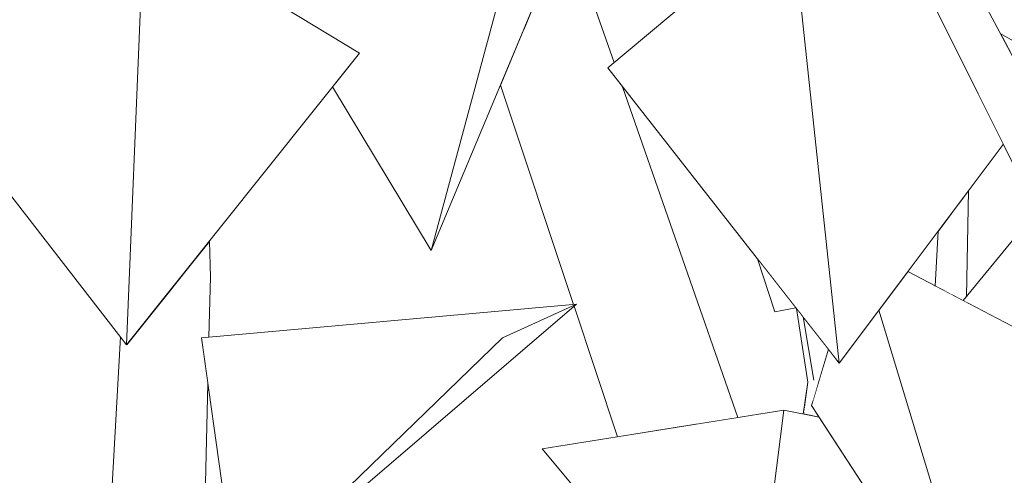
# Model space of a CAD drawing. Extents: x -289599 to -184549, y 66678 to 295474.
# Tile 312 of 656: x -263885 to -263785, y 72120 to 72167. Entities that reach past the tile are written whole.
import ezdxf

# ---------------------------------------------------------------- set-up
doc = ezdxf.new("R2010")
doc.units = 0
doc.header["$MEASUREMENT"] = 0
doc.linetypes.add('Wipeout_Contour', pattern=[1000, 0, -1000])
doc.layers.add('arch drzewa', color=8, linetype='Continuous')
doc.layers.add('arch drzewa_Nr_Pióra__4', color=8, linetype='Continuous', lineweight=9)

msp = doc.modelspace()

# ---------------------------------------------------------------- wipeouts: each hides what was drawn before it
at = {"color": 254, "linetype": 'Wipeout_Contour', "lineweight": 0, "ltscale": 962146.624065}
msp.add_wipeout([(-263773.85, 72143.64), (-263791.85, 72177.38), (-263796.08, 72176.11)], dxfattribs=at).dxf.layer = 'arch drzewa'
at = {"color": 254, "linetype": 'Wipeout_Contour', "lineweight": 0, "ltscale": 962415.108939}
msp.add_wipeout([(-263874.34, 72133.58), (-263897.43, 72163.28), (-263872.58, 72176.55)], dxfattribs=at).dxf.layer = 'arch drzewa'
at = {"color": 254, "linetype": 'Wipeout_Contour', "lineweight": 0, "ltscale": 1283063.388796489}
msp.add_wipeout([(-263866.73, 72134.31), (-263863.06, 72108.16), (-263836.09, 72134.31), (-263828.55, 72137.71)], dxfattribs=at).dxf.layer = 'arch drzewa'

# ---------------------------------------------------------------- next in the draw order: wipeouts: each hides what was drawn before it
at = {"color": 254, "linetype": 'Wipeout_Contour', "lineweight": 0, "ltscale": 962125.220403}
msp.add_wipeout([(-263796.08, 72176.11), (-263778.69, 72141.1), (-263773.85, 72143.64)], dxfattribs=at).dxf.layer = 'arch drzewa'
at = {"color": 254, "linetype": 'Wipeout_Contour', "lineweight": 0, "ltscale": 962278.878264}
msp.add_wipeout([(-263836.09, 72134.31), (-263863.06, 72108.16), (-263828.55, 72137.71)], dxfattribs=at).dxf.layer = 'arch drzewa'

# ---------------------------------------------------------------- next in the draw order: wipeouts: each hides what was drawn before it
at = {"color": 254, "linetype": 'Wipeout_Contour', "lineweight": 0, "ltscale": 1282891.011733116}
msp.add_wipeout([(-263806.66, 72177.41), (-263801.79, 72131.73), (-263785.09, 72153.99), (-263792.8, 72169.51)], dxfattribs=at).dxf.layer = 'arch drzewa'
at = {"color": 254, "linetype": 'Wipeout_Contour', "lineweight": 0, "ltscale": 962368.949619}
msp.add_wipeout([(-263874.34, 72133.58), (-263872.58, 72176.55), (-263850.63, 72163.28)], dxfattribs=at).dxf.layer = 'arch drzewa'

# ---------------------------------------------------------------- next in the draw order: wipeouts: each hides what was drawn before it
at = {"color": 254, "linetype": 'Wipeout_Contour', "lineweight": 0, "ltscale": 1924656.001694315}
msp.add_wipeout([(-263861.38, 72173.08), (-263858.24, 72167.88), (-263850.63, 72163.28), (-263853.38, 72159.84), (-263843.33, 72143.2), (-263829.7, 72193.93)], dxfattribs=at).dxf.layer = 'arch drzewa'
at = {"color": 254, "linetype": 'Wipeout_Contour', "lineweight": 0, "ltscale": 962210.410234}
msp.add_wipeout([(-263801.79, 72131.73), (-263806.66, 72177.41), (-263825.36, 72161.78)], dxfattribs=at).dxf.layer = 'arch drzewa'
at = {"color": 254, "linetype": 'Wipeout_Contour', "lineweight": 0, "ltscale": 962129.108592}
msp.add_wipeout([(-263785.4, 72165.29), (-263781.75, 72158.45), (-263779.24, 72161.78)], dxfattribs=at).dxf.layer = 'arch drzewa'
at = {"color": 254, "linetype": 'Wipeout_Contour', "lineweight": 0, "ltscale": 2245487.082381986}
msp.add_wipeout([(-263868.47, 72140.93), (-263869.77, 72139.3), (-263867.41, 72076.71), (-263866.07, 72129.66), (-263866.73, 72134.31), (-263865.96, 72134.38), (-263865.8, 72140.48)], dxfattribs=at).dxf.layer = 'arch drzewa'
at = {"color": 254, "linetype": 'Wipeout_Contour', "lineweight": 0, "ltscale": 1603511.191658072}
msp.add_wipeout([(-263794.81, 72141.04), (-263797.77, 72137.1), (-263786.27, 72099.29), (-263769.03, 72127.01), (-263769.57, 72127.79)], dxfattribs=at).dxf.layer = 'arch drzewa'

# ---------------------------------------------------------------- next in the draw order: linework, layer by layer
at = {"layer": 'arch drzewa_Nr_Pióra__4', "linetype": 'Continuous'}
for p, q in [((-263850.63, 72163.28), (-263872.58, 72176.55)), ((-263779.24, 72161.78), (-263785.4, 72165.29)), ((-263863.06, 72108.16), (-263866.73, 72134.31))]:
    msp.add_line(p, q, dxfattribs=at)

# ---------------------------------------------------------------- next in the draw order: wipeouts: each hides what was drawn before it
at = {"color": 254, "linetype": 'Wipeout_Contour', "lineweight": 0, "ltscale": 962288.099493}
msp.add_wipeout([(-263829.7, 72193.93), (-263843.33, 72143.2), (-263830.81, 72173.08)], dxfattribs=at).dxf.layer = 'arch drzewa'
at = {"color": 254, "linetype": 'Wipeout_Contour', "lineweight": 0, "ltscale": 1282852.230339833}
msp.add_wipeout([(-263790.99, 72146.13), (-263790.91, 72139), (-263790.27, 72138.66), (-263790.04, 72147.4)], dxfattribs=at).dxf.layer = 'arch drzewa'
at = {"color": 254, "linetype": 'Wipeout_Contour', "lineweight": 0, "ltscale": 962358.746244}
msp.add_wipeout([(-263865.9, 72144.15), (-263866.14, 72143.85), (-263865.8, 72140.48)], dxfattribs=at).dxf.layer = 'arch drzewa'
at = {"color": 254, "linetype": 'Wipeout_Contour', "lineweight": 0, "ltscale": 1924672.211374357}
msp.add_wipeout([(-263871.29, 72079.91), (-263870.59, 72078.82), (-263869.57, 72077.22), (-263867.41, 72076.71), (-263869.77, 72139.3), (-263869.89, 72139.15)], dxfattribs=at).dxf.layer = 'arch drzewa'
at = {"color": 254, "linetype": 'Wipeout_Contour', "lineweight": 0, "ltscale": 1603583.038142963}
msp.add_wipeout([(-263804.61, 72127.39), (-263786.27, 72099.29), (-263797.77, 72137.1), (-263801.79, 72131.73), (-263802.89, 72133.14)], dxfattribs=at).dxf.layer = 'arch drzewa'

# ---------------------------------------------------------------- next in the draw order: linework, layer by layer
at = {"layer": 'arch drzewa_Nr_Pióra__4', "linetype": 'Continuous'}
for p, q in [((-263843.33, 72143.2), (-263853.38, 72159.84)), ((-263867.41, 72076.71), (-263866.07, 72129.66))]:
    msp.add_line(p, q, dxfattribs=at)

# ---------------------------------------------------------------- next in the draw order: wipeouts: each hides what was drawn before it
at = {"color": 254, "linetype": 'Wipeout_Contour', "lineweight": 0, "ltscale": 1603557.96254995}
msp.add_wipeout([(-263789.62, 72147.96), (-263789.45, 72138.23), (-263789.18, 72138.09), (-263788.84, 72138.51), (-263788.62, 72149.29)], dxfattribs=at).dxf.layer = 'arch drzewa'
at = {"color": 254, "linetype": 'Wipeout_Contour', "lineweight": 0, "ltscale": 1282855.559611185}
msp.add_wipeout([(-263792.01, 72139.57), (-263790.91, 72139), (-263790.99, 72146.13), (-263791.73, 72145.14)], dxfattribs=at).dxf.layer = 'arch drzewa'
at = {"color": 254, "linetype": 'Wipeout_Contour', "lineweight": 0, "ltscale": 962360.394164}
msp.add_wipeout([(-263866.14, 72143.85), (-263868.47, 72140.93), (-263865.8, 72140.48)], dxfattribs=at).dxf.layer = 'arch drzewa'
at = {"color": 254, "linetype": 'Wipeout_Contour', "lineweight": 0, "ltscale": 1283132.944937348}
msp.add_wipeout([(-263869.89, 72139.15), (-263874.26, 72133.67), (-263871.48, 72080.21), (-263871.29, 72079.91)], dxfattribs=at).dxf.layer = 'arch drzewa'
at = {"color": 254, "linetype": 'Wipeout_Contour', "lineweight": 0, "ltscale": 1603600.1466582}
msp.add_wipeout([(-263807.42, 72126.94), (-263810.17, 72105.17), (-263807.58, 72101.67), (-263795.97, 72114.15), (-263803.85, 72126.23)], dxfattribs=at).dxf.layer = 'arch drzewa'

# ---------------------------------------------------------------- next in the draw order: linework, layer by layer
at = {"layer": 'arch drzewa_Nr_Pióra__4', "linetype": 'Continuous'}
for p, q in [((-263792.01, 72139.57), (-263791.73, 72145.14)), ((-263865.8, 72140.48), (-263865.9, 72144.15)), ((-263865.96, 72134.38), (-263865.8, 72140.48))]:
    msp.add_line(p, q, dxfattribs=at)

# ---------------------------------------------------------------- next in the draw order: wipeouts: each hides what was drawn before it
at = {"color": 254, "linetype": 'Wipeout_Contour', "lineweight": 0, "ltscale": 1282850.007688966}
msp.add_wipeout([(-263790.27, 72138.66), (-263789.45, 72138.23), (-263789.62, 72147.96), (-263790.04, 72147.4)], dxfattribs=at).dxf.layer = 'arch drzewa'
at = {"color": 254, "linetype": 'Wipeout_Contour', "lineweight": 0, "ltscale": 1924718.066156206}
msp.add_wipeout([(-263874.98, 72134.4), (-263877.44, 72089.68), (-263875.52, 72086.5), (-263871.48, 72080.21), (-263874.26, 72133.67), (-263874.34, 72133.58)], dxfattribs=at).dxf.layer = 'arch drzewa'
at = {"color": 254, "linetype": 'Wipeout_Contour', "lineweight": 0, "ltscale": 962166.781495}
msp.add_wipeout([(-263804.58, 72126.37), (-263803.85, 72126.23), (-263804.54, 72127.27)], dxfattribs=at).dxf.layer = 'arch drzewa'
at = {"color": 254, "linetype": 'Wipeout_Contour', "lineweight": 0, "ltscale": 2565856.831650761}
msp.add_wipeout([(-263832.04, 72123.01), (-263811.09, 72097.89), (-263810.89, 72099.5), (-263823.76, 72117.93), (-263823.71, 72119.18), (-263821.1, 72119.92), (-263810.17, 72105.17), (-263807.42, 72126.94)], dxfattribs=at).dxf.layer = 'arch drzewa'

# ---------------------------------------------------------------- next in the draw order: linework, layer by layer
at = {"layer": 'arch drzewa_Nr_Pióra__4', "linetype": 'Continuous'}
for p, q in [((-263872.58, 72176.55), (-263874.34, 72133.58)), ((-263874.34, 72133.58), (-263897.43, 72163.28)), ((-263874.34, 72133.58), (-263850.63, 72163.28)), ((-263877.44, 72089.68), (-263874.98, 72134.4)), ((-263807.42, 72126.94), (-263810.17, 72105.17)), ((-263811.09, 72097.89), (-263832.04, 72123.01))]:
    msp.add_line(p, q, dxfattribs=at)

# ---------------------------------------------------------------- next in the draw order: wipeouts: each hides what was drawn before it
at = {"color": 254, "linetype": 'Wipeout_Contour', "lineweight": 0, "ltscale": 2565992.165770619}
msp.add_wipeout([(-263830.97, 72172.69), (-263813.15, 72126.02), (-263812.13, 72126.19), (-263823.85, 72159.86), (-263825.36, 72161.78), (-263824.71, 72162.32), (-263830.5, 72178.95), (-263830.81, 72173.08)], dxfattribs=at).dxf.layer = 'arch drzewa'
at = {"color": 254, "linetype": 'Wipeout_Contour', "lineweight": 0, "ltscale": 1282821.434348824}
msp.add_wipeout([(-263789.18, 72138.09), (-263782.84, 72134.76), (-263778.77, 72141.25), (-263781.71, 72147.18)], dxfattribs=at).dxf.layer = 'arch drzewa'
at = {"color": 254, "linetype": 'Wipeout_Contour', "lineweight": 0, "ltscale": 962168.816779}
msp.add_wipeout([(-263804.51, 72127.72), (-263803.85, 72129.95), (-263804.39, 72129.98)], dxfattribs=at).dxf.layer = 'arch drzewa'

# ---------------------------------------------------------------- next in the draw order: linework, layer by layer
at = {"layer": 'arch drzewa_Nr_Pióra__4', "linetype": 'Continuous'}
for p, q in [((-263773.85, 72143.64), (-263791.85, 72177.38)), ((-263778.69, 72141.1), (-263796.08, 72176.11)), ((-263801.79, 72131.73), (-263785.09, 72153.99)), ((-263788.84, 72138.51), (-263788.62, 72149.29)), ((-263789.18, 72138.09), (-263781.71, 72147.18)), ((-263769.57, 72127.79), (-263794.81, 72141.04)), ((-263797.77, 72137.1), (-263786.27, 72099.29))]:
    msp.add_line(p, q, dxfattribs=at)

# ---------------------------------------------------------------- next in the draw order: wipeouts: each hides what was drawn before it
at = {"color": 254, "linetype": 'Wipeout_Contour', "lineweight": 0, "ltscale": 1282984.120655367}
msp.add_wipeout([(-263831.95, 72170.36), (-263816.22, 72125.53), (-263813.15, 72126.02), (-263830.97, 72172.69)], dxfattribs=at).dxf.layer = 'arch drzewa'
at = {"color": 254, "linetype": 'Wipeout_Contour', "lineweight": 0, "ltscale": 1924337.731010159}
msp.add_wipeout([(-263804.87, 72126.43), (-263804.58, 72126.37), (-263804.54, 72127.27), (-263804.61, 72127.39), (-263804.51, 72127.72), (-263804.39, 72129.98)], dxfattribs=at).dxf.layer = 'arch drzewa'

# ---------------------------------------------------------------- next in the draw order: wipeouts: each hides what was drawn before it
at = {"color": 254, "linetype": 'Wipeout_Contour', "lineweight": 0, "ltscale": 1282989.529275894}
msp.add_wipeout([(-263833.88, 72165.76), (-263817.67, 72125.3), (-263816.22, 72125.53), (-263831.95, 72170.36)], dxfattribs=at).dxf.layer = 'arch drzewa'
at = {"color": 254, "linetype": 'Wipeout_Contour', "lineweight": 0, "ltscale": 1282893.447256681}
msp.add_wipeout([(-263805.39, 72126.53), (-263804.87, 72126.43), (-263804.39, 72129.98), (-263804.98, 72129.77)], dxfattribs=at).dxf.layer = 'arch drzewa'

# ---------------------------------------------------------------- next in the draw order: wipeouts: each hides what was drawn before it
at = {"color": 254, "linetype": 'Wipeout_Contour', "lineweight": 0, "ltscale": 2245244.501557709}
msp.add_wipeout([(-263833.88, 72165.76), (-263836.28, 72160.03), (-263828.85, 72137.68), (-263828.55, 72137.71), (-263828.79, 72137.51), (-263824.38, 72124.23), (-263817.67, 72125.3)], dxfattribs=at).dxf.layer = 'arch drzewa'
at = {"color": 254, "linetype": 'Wipeout_Contour', "lineweight": 0, "ltscale": 962170.301147}
msp.add_wipeout([(-263805.45, 72126.54), (-263805.39, 72126.53), (-263804.98, 72129.77)], dxfattribs=at).dxf.layer = 'arch drzewa'

# ---------------------------------------------------------------- next in the draw order: linework, layer by layer
at = {"layer": 'arch drzewa_Nr_Pióra__4', "linetype": 'Continuous'}
for p, q in [((-263829.7, 72193.93), (-263843.33, 72143.2)), ((-263824.71, 72162.32), (-263830.5, 72178.95)), ((-263825.36, 72161.78), (-263806.66, 72177.41)), ((-263843.33, 72143.2), (-263830.81, 72173.08)), ((-263828.85, 72137.68), (-263836.28, 72160.03)), ((-263812.13, 72126.19), (-263823.85, 72159.86)), ((-263866.73, 72134.31), (-263828.55, 72137.71)), ((-263828.55, 72137.71), (-263863.06, 72108.16)), ((-263836.09, 72134.31), (-263828.55, 72137.71)), ((-263824.38, 72124.23), (-263828.79, 72137.51)), ((-263863.06, 72108.16), (-263836.09, 72134.31)), ((-263786.27, 72099.29), (-263804.61, 72127.39)), ((-263832.04, 72123.01), (-263807.42, 72126.94)), ((-263803.85, 72126.23), (-263807.42, 72126.94))]:
    msp.add_line(p, q, dxfattribs=at)

# ---------------------------------------------------------------- next in the draw order: wipeouts: each hides what was drawn before it
at = {"color": 254, "linetype": 'Wipeout_Contour', "lineweight": 0, "ltscale": 1282894.676302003}
msp.add_wipeout([(-263805.47, 72136.42), (-263804.39, 72129.98), (-263803.85, 72129.95), (-263802.89, 72133.14)], dxfattribs=at).dxf.layer = 'arch drzewa'

# ---------------------------------------------------------------- next in the draw order: wipeouts: each hides what was drawn before it
at = {"color": 254, "linetype": 'Wipeout_Contour', "lineweight": 0, "ltscale": 1282900.024956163}
msp.add_wipeout([(-263805.47, 72136.42), (-263806.15, 72137.29), (-263804.98, 72129.77), (-263804.39, 72129.98)], dxfattribs=at).dxf.layer = 'arch drzewa'

# ---------------------------------------------------------------- next in the draw order: linework, layer by layer
at = {"layer": 'arch drzewa_Nr_Pióra__4', "linetype": 'Continuous'}
for p, q in [((-263804.39, 72129.98), (-263805.47, 72136.42)), ((-263804.61, 72127.39), (-263802.89, 72133.14)), ((-263805.45, 72126.54), (-263804.98, 72129.77))]:
    msp.add_line(p, q, dxfattribs=at)

# ---------------------------------------------------------------- next in the draw order: wipeouts: each hides what was drawn before it
at = {"color": 254, "linetype": 'Wipeout_Contour', "lineweight": 0, "ltscale": 962187.585628}
msp.add_wipeout([(-263810.11, 72142.34), (-263808.34, 72136.94), (-263806.2, 72137.35)], dxfattribs=at).dxf.layer = 'arch drzewa'

# ---------------------------------------------------------------- next in the draw order: linework, layer by layer
at = {"layer": 'arch drzewa_Nr_Pióra__4', "linetype": 'Continuous'}
for p, q in [((-263806.66, 72177.41), (-263801.79, 72131.73)), ((-263801.79, 72131.73), (-263825.36, 72161.78)), ((-263808.34, 72136.94), (-263810.11, 72142.34)), ((-263806.2, 72137.35), (-263808.34, 72136.94)), ((-263804.98, 72129.77), (-263806.15, 72137.29))]:
    msp.add_line(p, q, dxfattribs=at)

doc.saveas('drawing.dxf')
